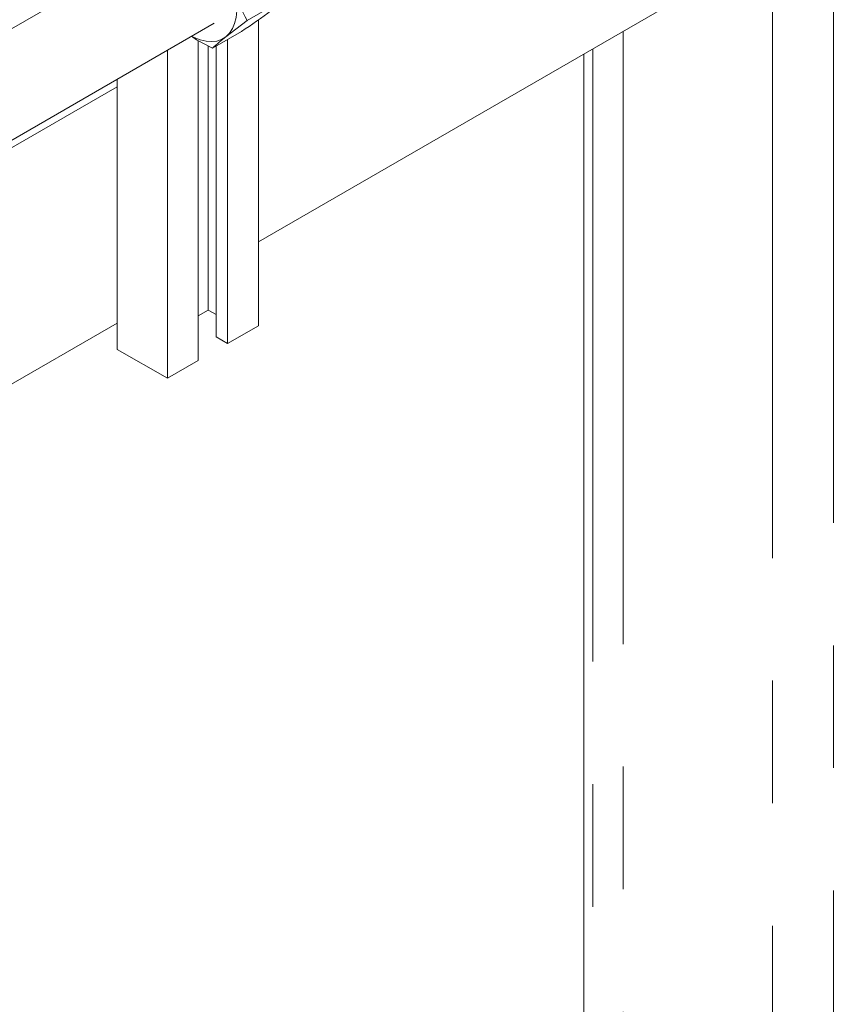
# Model space of a CAD drawing. Header units: millimetres. Extents: x 450 to 25135, y 150 to 17673.
# Tile 434 of 463: x 23420 to 23675, y 12470 to 12776. Entities that reach past the tile are written whole.
import ezdxf

# ---------------------------------------------------------------- set-up
doc = ezdxf.new("R2010")
doc.units = ezdxf.units.MM
doc.linetypes.add('SLD-Centrada-doble', pattern=[12.7, 6.35, -1.27, 1.27, -1.27, 1.27, -1.27])
doc.linetypes.add('SLD-Continua', pattern=[0])
doc.layers.add('COTAS', color=1, linetype='SLD-Continua')
doc.layers.add('OCULTA', color=8, linetype='SLD-Continua')

msp = doc.modelspace()

# ---------------------------------------------------------------- linework, layer by layer
at = {"color": 7, "linetype": 'SLD-Continua', "lineweight": 18, "ltscale": 30}
for p, q in [((23465.85, 12800.74), (23224.02, 12661.17)), ((23239.02, 12635.19), (23480.85, 12774.76))]:
    msp.add_line(p, q, dxfattribs=at)
at = {"layer": 'COTAS', "linetype": 'SLD-Continua', "lineweight": 18, "ltscale": 30}
for p, q in [((23500.09, 12780.79), (23491.13, 12775.62)), ((23494.56, 12775.79), (23494.56, 12680.72)), ((23475.82, 12769.41), (23475.82, 12669.9)), ((23489.32, 12772.2), (23480.36, 12767.03)), ((23485.02, 12769.71), (23485.02, 12675.21)), ((23466.28, 12766.35), (23466.28, 12664.39)), ((23479, 12767.74), (23479, 12685.62)), ((23481.48, 12767.67), (23481.48, 12677.25)), ((23450.72, 12757.37), (23450.72, 12673.37)), ((23479, 12685.62), (23475.82, 12683.78)), ((23481.48, 12684.19), (23479, 12685.62)), ((23494.56, 12680.72), (23485.02, 12675.21)), ((23485.02, 12675.21), (23481.48, 12677.25)), ((23466.28, 12664.39), (23450.72, 12673.37)), ((23475.82, 12669.9), (23466.28, 12664.39))]:
    msp.add_line(p, q, dxfattribs=at)
at = {"layer": 'COTAS', "linetype": 'SLD-Continua', "lineweight": 18, "ltscale": 30, "flags": 128}
for points in [[(23484.45, 12770.57), (23485.57, 12771.69), (23486.48, 12773.09), (23487.17, 12774.73), (23487.62, 12776.59), (23487.83, 12778.65), (23487.79, 12780.86), (23487.5, 12783.2), (23486.97, 12785.6)], [(23491.13, 12775.62), (23487.55, 12772.97), (23484.45, 12770.57)], [(23480.36, 12767.03), (23475.38, 12769.64), (23473.82, 12770.7)], [(23473.86, 12770.72), (23474.6, 12770.34), (23476.48, 12769.6), (23478.3, 12769.16), (23480.04, 12769.04), (23481.66, 12769.23), (23483.14, 12769.75), (23484.45, 12770.57)]]:
    msp.add_lwpolyline(points, dxfattribs=at)
at = {"layer": 'COTAS', "linetype": 'SLD-Continua', "lineweight": 18, "ltscale": 900}
for centre, radius, start, end in [((23527.98, 12796.8), 42.51, 195.2731, 209.8902), ((23410.92, 12893.19), 144.17, 302.9439, 307.4517), ((23520.59, 12724.8), 58.32, 128.2919, 133.611)]:
    msp.add_arc(centre, radius, start, end, dxfattribs=at)
at = {"layer": 'OCULTA', "linetype": 'SLD-Continua', "lineweight": 18, "ltscale": 30}
for p, q in [((23494.56, 12706.84), (23753.92, 12856.53)), ((23494.56, 12706.84), (23753.92, 12856.53)), ((23494.56, 12706.84), (23753.92, 12856.53)), ((23494.56, 12706.84), (23753.92, 12856.53)), ((23595.68, 12765.2), (23595.68, 12205.69)), ((23595.68, 12765.2), (23595.68, 12205.69)), ((23595.68, 12765.2), (23595.68, 12205.69)), ((23595.68, 12765.2), (23595.68, 12205.69)), ((23103.28, 12554.51), (23450.72, 12755.04)), ((23103.28, 12554.51), (23450.72, 12755.04)), ((23103.28, 12554.51), (23450.72, 12755.04)), ((23103.28, 12554.51), (23450.72, 12755.04)), ((23103.28, 12481.01), (23450.72, 12681.54)), ((23103.28, 12481.01), (23450.72, 12681.54)), ((23103.28, 12481.01), (23450.72, 12681.54)), ((23103.28, 12481.01), (23450.72, 12681.54))]:
    msp.add_line(p, q, dxfattribs=at)
at = {"layer": 'OCULTA', "linetype": 'SLD-Centrada-doble', "lineweight": 18, "ltscale": 30}
for p, q in [((23673.26, 12809.98), (23673.26, 12160.87)), ((23673.26, 12809.98), (23673.26, 12160.87)), ((23673.26, 12809.98), (23673.26, 12160.87)), ((23673.26, 12809.98), (23673.26, 12160.87)), ((23654.29, 12799.03), (23654.29, 12171.83)), ((23654.29, 12799.03), (23654.29, 12171.83)), ((23654.29, 12799.03), (23654.29, 12171.83)), ((23654.29, 12799.03), (23654.29, 12171.83)), ((23607.95, 12772.28), (23607.95, 12198.6)), ((23607.95, 12772.28), (23607.95, 12198.6)), ((23607.95, 12772.28), (23607.95, 12198.6)), ((23607.95, 12772.28), (23607.95, 12198.6)), ((23598.46, 12766.81), (23598.46, 12204.08)), ((23598.46, 12766.81), (23598.46, 12204.08)), ((23598.46, 12766.81), (23598.46, 12204.08)), ((23598.46, 12766.81), (23598.46, 12204.08))]:
    msp.add_line(p, q, dxfattribs=at)

doc.saveas('drawing.dxf')
